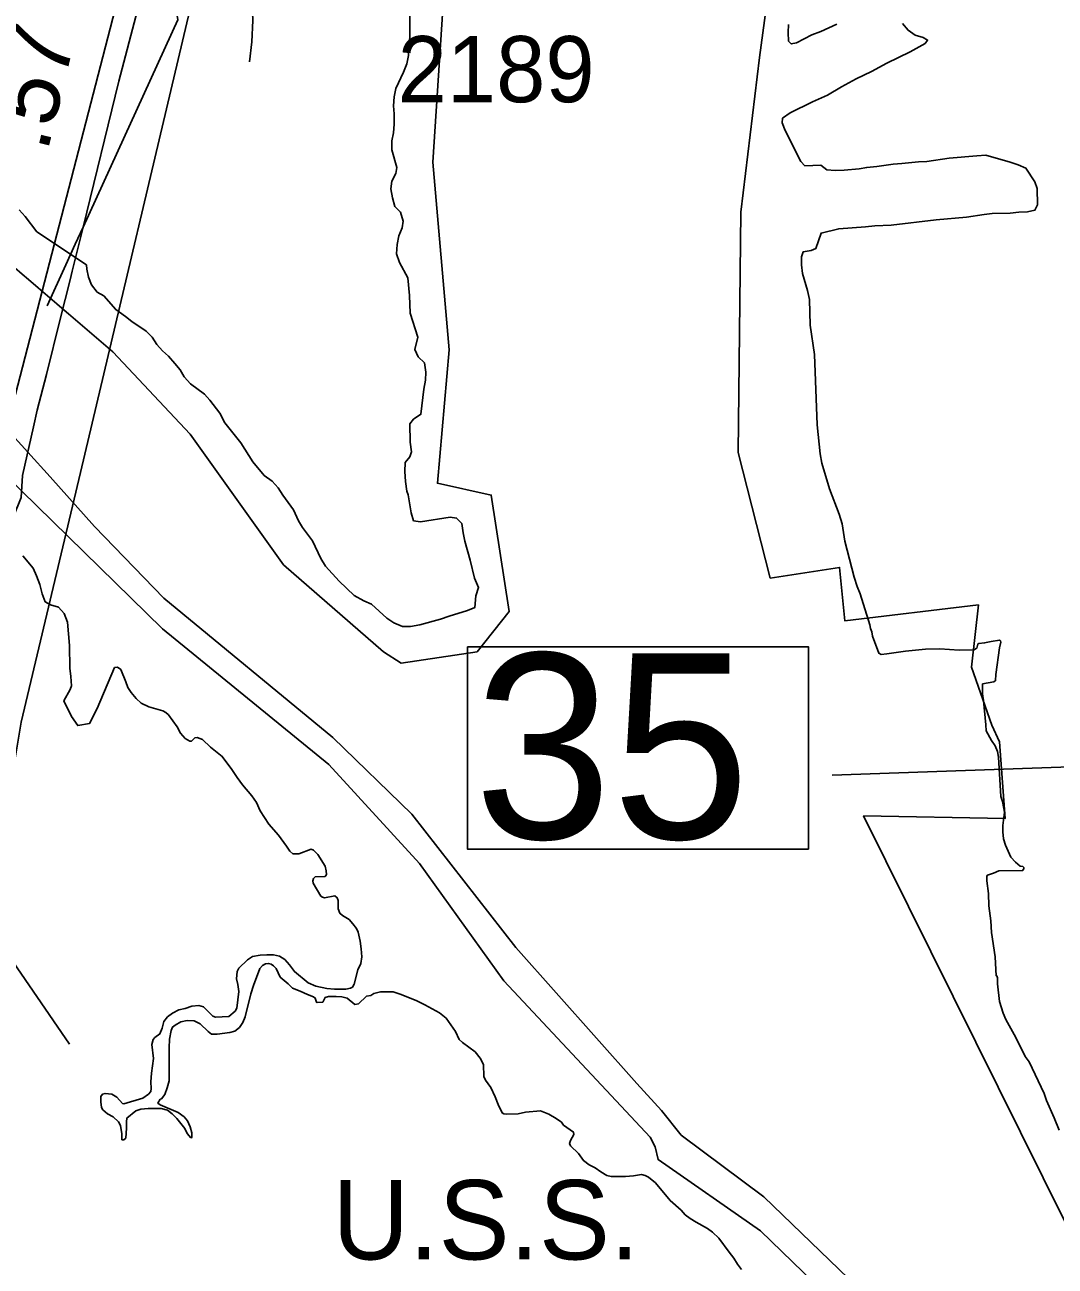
# Model space of a CAD drawing. Extents: x 2290055 to 2389491, y 66597 to 237875.
# Drawn here: x 2315029 to 2316975, y 179152 to 181498 of the extents above; entities that cross this region are included whole.
import ezdxf

# ---------------------------------------------------------------- set-up
doc = ezdxf.new("R2010")
doc.units = 0
for name, color, linetype in [('Exist Boundary Political City Limit New', 7, 'Continuous'), ('Exist Boundary Political Urban Extension UEB', 7, 'Continuous'), ('Exist Cultural Educational Facility Middle Label', 7, 'Continuous'), ('Exist Hydrographic Buffer Line', 7, 'Continuous'), ('Exist Hydrographic River Shore', 7, 'Continuous'), ('Exist Road Primary US Attributed', 7, 'Continuous'), ('Exist Road Primary US Mileage Hundredths English Label', 7, 'Continuous'), ('Exist Road Primary US Structure Standard Bridge CELL', 7, 'Continuous'), ('Exist Road Primary US UnDivided 4 Lane Attributed', 7, 'Continuous'), ('Exist Road Secondary Structure Standard Bridge Number Label', 7, 'Continuous'), ('Exist Road Secondary Type 51 Attributed', 7, 'Continuous'), ('Exist Road Secondary Type 51 Number Label', 7, 'Continuous'), ('Map Preparation Boundary City Limit Buffer Line', 7, 'Continuous')]:
    doc.layers.add(name, color=color, linetype=linetype)

msp = doc.modelspace()

# ---------------------------------------------------------------- linework, layer by layer
at = {"layer": 'Exist Boundary Political City Limit New'}
msp.add_lwpolyline([(2317500.8, 176864.3), (2317531, 177066.2), (2317511, 177414.4), (2317551.2, 177434.5), (2317495.8, 177722.2), (2317475.5, 177964.4), (2317440.2, 178030), (2317384.8, 178322.7), (2317294, 178590.1), (2317248.8, 178721.3), (2316613.2, 180003), (2316880.5, 179998), (2316869.7, 180143), (2316855.2, 180174.6), (2316817.2, 180283.9), (2316830, 180401.7), (2316577.8, 180371.4), (2316567.8, 180472.3), (2316436.8, 180452.2), (2316376, 180689.3), (2316381.2, 181143.5), (2316416.5, 181436.2), (2316467, 181809.6)], dxfattribs=at)
at = {"layer": 'Exist Boundary Political Urban Extension UEB'}
for p, q in [((2315139.4, 181115.3), (2315124.7, 181083.3)), ((2315124.7, 181083.3), (2315106.9, 181044.4)), ((2315106.9, 181044.4), (2315071.3, 180966.5))]:
    msp.add_line(p, q, dxfattribs=at)
msp.add_lwpolyline([(2315283.4, 181732.3), (2315318.3, 181506.8), (2315139.4, 181115.3)], dxfattribs=at)
at = {"layer": 'Exist Hydrographic Buffer Line'}
for points in [[(2314948.2, 181091.6), (2315195.3, 180879.7), (2315341.4, 180724.3), (2315518, 180477.6), (2315706.7, 180313.1), (2315740.2, 180291.8), (2315883.3, 180313.1), (2315944.2, 180389.3), (2315910.2, 180609.2), (2315808.4, 180631.3), (2315830.5, 180883.8), (2315799.5, 181238.1), (2315834.9, 181778.5)], [(2315707.5, 178685.8), (2315705.5, 178715.4), (2316499.8, 178809.5), (2316520.8, 178815), (2316539.6, 178823.9), (2316556.8, 178835.9), (2316663.3, 178966.7), (2316672, 178990.9), (2316673.7, 179023.8), (2316653, 179058.4), (2316620.1, 179094.7), (2316424.8, 179283.2), (2316268.9, 179399.4), (2316231.6, 179446), (2316185, 179497.4), (2315956.4, 179754.1), (2315760.4, 180006.2), (2315611.1, 180150.9), (2315291.6, 180414.6), (2315161, 180550), (2315077, 180643.3), (2314993, 180736.7)], [(2316639.2, 179005), (2316418.4, 179218.9), (2316225.2, 179353.4), (2316219.7, 179377.4), (2316210, 179395.8), (2315933.8, 179691.4), (2315774.3, 179912.7), (2315603.3, 180100), (2315289.6, 180356.3), (2314992.6, 180646.6)]]:
    msp.add_lwpolyline(points, dxfattribs=at)
at = {"layer": 'Exist Hydrographic River Shore'}
for points in [[(2315756.5, 181562.7), (2315756.2, 181476), (2315754, 181439.7), (2315750.5, 181423.8), (2315744.2, 181408.4), (2315730, 181377.6), (2315726.5, 181361.9), (2315725.5, 181344.9), (2315726.7, 181329.2), (2315727, 181310.1), (2315725.5, 181293.6), (2315722.5, 181278.6), (2315722.5, 181261.7), (2315731.5, 181227.8), (2315730, 181217), (2315722.2, 181202.5), (2315720.7, 181187.5), (2315723.7, 181170.5), (2315727.7, 181154.7), (2315739, 181143.4), (2315744, 181126.8), (2315741.7, 181114.3), (2315735.7, 181099.1), (2315732.2, 181082.7), (2315731.2, 181065.1), (2315736.7, 181048.4), (2315752.5, 181019.3), (2315756, 180986.3), (2315757.2, 180952.7), (2315771.5, 180907.6), (2315765.5, 180884.4), (2315772, 180870.1), (2315784.2, 180858.7), (2315786.5, 180841.5), (2315786, 180826.3), (2315783, 180809.3), (2315777.2, 180761.9), (2315763.5, 180752.7), (2315756.5, 180744), (2315757, 180708.9), (2315759.2, 180690.8), (2315756.2, 180681.1), (2315747.7, 180670.9), (2315747, 180653.7), (2315748, 180634.6), (2315750.7, 180616.8), (2315753.2, 180609.6), (2315759, 180575.5), (2315763.2, 180560.5)], [(2316686.5, 181500.1), (2316697, 181487.4), (2316710.5, 181477.9), (2316725.5, 181474), (2316734, 181468.8), (2316729.5, 181462.4), (2316701, 181446.9), (2316657, 181425.4), (2316628.2, 181409.5), (2316599, 181395.9), (2316571.5, 181380.7), (2316545, 181364.9), (2316516.7, 181352.3), (2316474.5, 181331.3), (2316460, 181321.2)], [(2316471.2, 181498.5), (2316470.5, 181483.1), (2316471.2, 181467.1), (2316476.5, 181461.7), (2316486.5, 181463.9), (2316515.2, 181478.8), (2316532.7, 181485.1), (2316562.5, 181498.8)], [(2316460, 181321.2), (2316459.2, 181312.6), (2316465.2, 181298.3), (2316494.7, 181239.4), (2316502, 181231.5), (2316532.5, 181232.4), (2316543.5, 181223.8), (2316559.2, 181222.4), (2316576.7, 181223), (2316604.5, 181225.4), (2316619.2, 181228.3), (2316638, 181230.1), (2316669, 181234.4), (2316685.5, 181235.4), (2316716.7, 181238.8), (2316732.5, 181239.4), (2316774.5, 181245.6), (2316826.7, 181250.4)], [(2316826.7, 181250.4), (2316844.2, 181251.3), (2316889.7, 181237.9), (2316904.7, 181233), (2316919.5, 181226.7), (2316936.5, 181201.2), (2316941.2, 181188.6), (2316941.7, 181157.7), (2316936.7, 181147.2), (2316922.5, 181144.5), (2316906, 181143.8), (2316890.2, 181142.1), (2316856.2, 181141), (2316841, 181139.5), (2316807.5, 181134.4), (2316750, 181129.3), (2316665, 181119.4), (2316634.2, 181117.9), (2316616.7, 181115.8), (2316566.2, 181112.4), (2316533, 181104), (2316523, 181075.1), (2316514.2, 181071.5)], [(2315763.2, 180560.5), (2315776.2, 180558.5), (2315832.2, 180567.3), (2315844.5, 180565.6), (2315854.5, 180555.4), (2315857, 180537.8), (2315860.2, 180522.2), (2315870.5, 180485.9), (2315878.5, 180451.8), (2315886.2, 180434.4), (2315881.2, 180418.7), (2315879, 180396.6), (2315865.5, 180390.9), (2315830.7, 180380.4), (2315814.5, 180374.5), (2315775.2, 180364.1), (2315757.7, 180361), (2315742.5, 180361), (2315726.2, 180367.8), (2315713.2, 180376.5), (2315683.7, 180402.8), (2315669.2, 180409.5), (2315651.5, 180419.3), (2315623, 180446.4), (2315597, 180474.9), (2315588.2, 180489.4), (2315572.5, 180522.5), (2315553.7, 180547.7), (2315546, 180560.5), (2315536.5, 180581.1), (2315516.5, 180608.8), (2315507.7, 180623.1), (2315496.5, 180635.5), (2315481.5, 180646), (2315460, 180672.1), (2315437.5, 180707.6), (2315407.2, 180745.5), (2315397.7, 180763.6), (2315378.5, 180788.3), (2315368.5, 180799.5), (2315342.2, 180819.3), (2315330.2, 180832.7), (2315322.5, 180845.9), (2315312.7, 180857.8), (2315300.7, 180871.5), (2315289.2, 180881.4), (2315278.7, 180893.9), (2315270, 180907.2), (2315258.7, 180918.7), (2315231.5, 180936.9), (2315219.5, 180946.6), (2315201, 180959.7), (2315178.7, 180985.3), (2315165.7, 180992.8), (2315155.5, 181006.4), (2315149.7, 181021), (2315146.5, 181035.8), (2315145.7, 181044.1), (2315052.2, 181106.3), (2315030.2, 181135.3), (2315018.5, 181148.4)], [(2316578, 180521.8), (2316572.5, 180554.8), (2316567.2, 180572.9), (2316548.5, 180621), (2316534.2, 180669.4), (2316531.2, 180686.8), (2316525.5, 180741.7), (2316520.5, 180874.7), (2316512.5, 180930.4), (2316511.2, 180978.7), (2316507.5, 180995.4), (2316498, 181027.9), (2316496.2, 181043.9), (2316496, 181059.3), (2316499.2, 181068.8), (2316514.2, 181071.5)], [(2316982.5, 179409.1), (2316973, 179432.6), (2316958.5, 179465.1), (2316954, 179478.1), (2316925.5, 179537.9), (2316918.2, 179548), (2316900.7, 179584.1), (2316882, 179618.2), (2316876.5, 179630), (2316869.7, 179652.1), (2316866, 179685.6), (2316865.7, 179696.8), (2316865, 179700.4), (2316863.7, 179700.6), (2316861.7, 179736.3), (2316854.5, 179782.7), (2316853.2, 179804.4), (2316849.5, 179832.8), (2316848.7, 179856.5), (2316846, 179880.1), (2316845.7, 179888.8), (2316847, 179890.7), (2316858.5, 179894.5), (2316868.2, 179898.9), (2316913.2, 179899.5), (2316916, 179903), (2316915.7, 179905.5), (2316914, 179907.1), (2316908.7, 179907.8), (2316900, 179915.5), (2316891, 179925.2), (2316881, 179947.9), (2316877.5, 179959.8), (2316876, 179972.8), (2316876.2, 179984.7), (2316879.5, 180010), (2316875.5, 180029.9), (2316872.5, 180039.3), (2316868, 180113.6), (2316865.7, 180124.3), (2316861.5, 180135.4), (2316854.7, 180145.4), (2316844.7, 180163.7), (2316844.2, 180175.2), (2316839.7, 180220.9), (2316837.5, 180233.7), (2316837.7, 180252.4), (2316859, 180256.1), (2316862.5, 180258.5), (2316863, 180270.3), (2316869.7, 180320.5), (2316872, 180331.1), (2316871.7, 180333.5), (2316869.5, 180334.9), (2316854.2, 180332.7), (2316841.5, 180329.7), (2316830.7, 180328.5), (2316828.7, 180327.7), (2316827, 180319.9), (2316821.5, 180316.6), (2316793.5, 180316.1), (2316757, 180318.5), (2316730, 180317.9), (2316692.2, 180314.4), (2316657, 180309), (2316646.2, 180308.1), (2316641.7, 180310.3), (2316630, 180342.7), (2316628.5, 180350.8), (2316626, 180357.3), (2316624.7, 180363.7), (2316606.5, 180422.2), (2316601, 180436.4), (2316595.5, 180454), (2316578, 180521.8)], [(2315116.5, 180266.1), (2315114.2, 180281.8), (2315114, 180324.6), (2315109.7, 180368.7), (2315103.5, 180385.5), (2315092.7, 180397.1), (2315078, 180401.9), (2315067.5, 180407.6), (2315062.2, 180422.5), (2315058, 180440.4), (2315051.7, 180456.6), (2315045, 180471.2), (2315025.5, 180494.4)], [(2315357.7, 179644.6), (2315367, 179642.3), (2315384.5, 179624.2), (2315389.5, 179622.7), (2315414.5, 179623.9), (2315426.5, 179634.1), (2315429.7, 179639.4), (2315433.7, 179670.8), (2315431.7, 179684.4), (2315429, 179694.8), (2315430.5, 179709), (2315433.5, 179715.1), (2315450, 179730.8), (2315459.2, 179737), (2315474, 179739.5), (2315486.5, 179740.2), (2315498.7, 179740.4), (2315510, 179738.1), (2315520.2, 179731.5), (2315529.2, 179721.4), (2315538.5, 179708.6), (2315564.5, 179687.6), (2315579, 179680.9), (2315599.7, 179676.7), (2315614, 179675.4), (2315635.2, 179675.5), (2315644.5, 179677.1), (2315648.2, 179679.5), (2315651, 179684.8), (2315658.2, 179712), (2315663.5, 179724), (2315665.5, 179736.8), (2315664.5, 179751.8), (2315662.5, 179766.5), (2315658.5, 179783.4), (2315655.7, 179790.4), (2315649, 179799.2), (2315641.5, 179807), (2315629, 179814.8), (2315624, 179818.9), (2315621.2, 179827.5), (2315620.7, 179843.3), (2315619, 179848.3), (2315614.7, 179851.7), (2315595.2, 179848.1), (2315591.5, 179849.1), (2315588.2, 179851.5), (2315574, 179875.8), (2315573.2, 179880.1), (2315574.2, 179884.5), (2315577.5, 179887.5), (2315596.2, 179888.6), (2315598.7, 179892.1), (2315598.5, 179899), (2315596.5, 179907.8), (2315582.5, 179930), (2315574.2, 179938), (2315570, 179939.8), (2315546.7, 179930.9), (2315535.7, 179931.1), (2315529.5, 179936.3), (2315523.7, 179945.8), (2315508.2, 179966.7), (2315490, 179987.3), (2315474, 180012.3), (2315466.7, 180028.5), (2315457.7, 180041), (2315440.5, 180061.7), (2315430.2, 180075.5), (2315420.5, 180090.7), (2315402.2, 180115.2), (2315380, 180132.9), (2315365, 180147.1), (2315355, 180150.8), (2315350.2, 180150.3), (2315344, 180144.3), (2315340.7, 180143.8), (2315332, 180149.3), (2315323.2, 180159.1), (2315316.7, 180171), (2315300.5, 180194), (2315295.7, 180198.5), (2315290.2, 180201.6), (2315263.2, 180209.2), (2315249.2, 180215.9), (2315239.7, 180224.7), (2315230, 180235.8), (2315223.7, 180245.5), (2315220.2, 180256.5), (2315210.5, 180279.4), (2315204.5, 180284), (2315198.7, 180283.2), (2315165.7, 180205.9), (2315151.5, 180177.5), (2315129.2, 180173.7), (2315117.2, 180190.8), (2315103.2, 180220.6), (2315115, 180241.5), (2315117.2, 180248.8), (2315116.5, 180266.1)], [(2315592, 179650.9), (2315581.5, 179650.1), (2315580, 179650.9), (2315577.5, 179658.7), (2315574.5, 179661.3), (2315563.2, 179665.2), (2315549, 179672), (2315534.7, 179677.6), (2315526.5, 179685.8), (2315511.7, 179698.4), (2315503.7, 179714.7), (2315499, 179719.7), (2315494.5, 179722.7), (2315489.5, 179724.1), (2315483.5, 179723.3), (2315478, 179720.5), (2315473.2, 179714.4), (2315461, 179682.7), (2315456, 179666.7), (2315445.2, 179623.2), (2315441.2, 179612.6), (2315435, 179603.1), (2315425.7, 179596.2), (2315416.7, 179593.5), (2315392.7, 179590.2), (2315382, 179590.5), (2315375.7, 179595.2), (2315360.2, 179609.8), (2315349, 179615.8), (2315336.2, 179616.6), (2315324, 179613.8), (2315313, 179607.7), (2315308.5, 179603.7), (2315305.5, 179597.1), (2315302.5, 179581.1), (2315301.7, 179564.7), (2315301.7, 179502.4), (2315298.2, 179488.8), (2315294, 179476.6), (2315287.7, 179468.5), (2315285, 179467.5), (2315280.2, 179460.1), (2315285.2, 179456.7), (2315318.7, 179442.7), (2315330.2, 179434.3), (2315336.5, 179426.9), (2315341.5, 179415.4), (2315345, 179403.9), (2315344.5, 179395), (2315343, 179394.8), (2315336.2, 179403), (2315331.5, 179412.1), (2315316.5, 179431.2), (2315307.5, 179440.2), (2315298.7, 179447.1), (2315287, 179450.2), (2315262, 179450.3), (2315248.7, 179448.8), (2315239, 179445.7), (2315222, 179432), (2315221.2, 179424.9), (2315221.5, 179412.9), (2315220, 179394), (2315216.5, 179390.6), (2315212.7, 179391.1), (2315212.5, 179402.3), (2315210, 179418), (2315206.5, 179424.5), (2315196, 179434.5), (2315185.7, 179440), (2315176.5, 179447.6), (2315174, 179452.1), (2315172.7, 179462.3), (2315172.7, 179472.9), (2315176, 179476.9), (2315181, 179478.4), (2315193.5, 179477), (2315203, 179471.4), (2315213.5, 179459.5), (2315216.5, 179458.8), (2315252, 179469.8), (2315262.7, 179477.1), (2315267, 179482.2), (2315268, 179487.6), (2315267.5, 179500.7), (2315268.5, 179516.6), (2315272.2, 179544.5), (2315269.2, 179570.7), (2315271.7, 179580.6), (2315275, 179584), (2315284.2, 179591), (2315288.5, 179601.8), (2315292, 179614.6), (2315298.5, 179623.1), (2315308.2, 179630.3), (2315320.2, 179636.2), (2315332, 179639.2), (2315344.5, 179643.5), (2315357.7, 179644.6)], [(2316201, 179323.7), (2316193.5, 179325.2), (2316178.5, 179322.7), (2316163.5, 179321.5), (2316136.2, 179321.7), (2316128.5, 179323.6), (2316116.7, 179330.2), (2316106, 179338.1), (2316094.7, 179343.6), (2316084, 179351.7), (2316075, 179365.1), (2316059.5, 179379.2), (2316058, 179384), (2316059.5, 179389.7), (2316066, 179400.7), (2316065.2, 179405.4), (2316046.5, 179418.8), (2316042.7, 179423.9), (2316032.5, 179431.2), (2316018.5, 179439.5), (2316003, 179445.8), (2315974.5, 179442.8), (2315961, 179440), (2315938.5, 179439.6), (2315933.7, 179440), (2315930.7, 179441.6), (2315923.2, 179457.3), (2315917.5, 179472.2), (2315909.5, 179489.7), (2315899, 179503.7), (2315896, 179510.6), (2315895.5, 179533), (2315889.2, 179545.2), (2315879.7, 179556.8), (2315855.5, 179574.7), (2315849.5, 179580.3), (2315842.5, 179595.4), (2315825, 179620.4), (2315812.5, 179631), (2315784.7, 179646), (2315768.2, 179653.8), (2315738, 179666), (2315725, 179670.2), (2315700.7, 179670.2), (2315688.5, 179667.2), (2315682.5, 179663.8), (2315674.2, 179662.1), (2315659.5, 179648), (2315652.7, 179646.8), (2315638.2, 179658.6), (2315628.2, 179661), (2315617.5, 179661.9), (2315603, 179661.7), (2315596.2, 179659.6), (2315592, 179650.9)], [(2316382.5, 179146), (2316375.2, 179155.6), (2316368.2, 179167.5), (2316359, 179178.8), (2316339.7, 179204.9), (2316328, 179216.2), (2316318.7, 179223.3), (2316297, 179235), (2316285.5, 179242.1), (2316276.5, 179249.2), (2316268.5, 179257.6), (2316248.2, 179276.2), (2316220, 179309.7), (2316207.2, 179320.1), (2316201, 179323.7)]]:
    msp.add_lwpolyline(points, dxfattribs=at)
at = {"layer": 'Exist Road Primary US Attributed'}
msp.add_lwpolyline([(2314811.7, 178747.2), (2314847.9, 178990), (2314859, 179259.7), (2314851, 179369.3), (2314854.1, 179668.5), (2314896, 179969.4), (2314909.5, 180112.5), (2314940.7, 180260), (2314972, 180407.5), (2315007.8, 180568.5), (2315022.6, 180604.5), (2315025, 180646), (2315045.5, 180738.2), (2315052.5, 180769.7), (2315070.3, 180837.2)], dxfattribs=at)
at = {"layer": 'Exist Road Primary US Structure Standard Bridge CELL'}
msp.add_line((2314958.1, 179798.1), (2315113.6, 179571.4), dxfattribs=at)
msp.add_lwpolyline([(2314789.5, 179807.9), (2314958.1, 179798.1), (2315022.4, 180180.2), (2315134.6, 180651.8), (2315348.8, 181560.7), (2315385.7, 181891.1), (2315237.7, 181890.7), (2315217.9, 181598.2), (2314955.9, 180585.9), (2314853.8, 180186.6), (2314823.4, 179980)], close=True, dxfattribs=at)
at = {"layer": 'Exist Road Primary US UnDivided 4 Lane Attributed'}
msp.add_lwpolyline([(2315070.3, 180837.2), (2315096.1, 180941.2), (2315115, 181015.6), (2315119, 181032.1), (2315130.2, 181077.8), (2315139.4, 181115.3), (2315206.6, 181391.1), (2315242.4, 181525.2), (2315269.2, 181632.5), (2315283.4, 181732.3), (2315287.1, 181757.7), (2315291.5, 181838.2), (2315296, 181909.7), (2315291.5, 182034.9), (2315291.5, 182142.2), (2315278.9, 182237.1), (2315267.6, 182363.8), (2315241.1, 182562.8), (2315228.6, 182652.1)], dxfattribs=at)
at = {"layer": 'Exist Road Secondary Structure Standard Bridge Number Label'}
msp.add_lwpolyline([(2318138.5, 180878.8), (2317687, 180119.4), (2316554.1, 180079.9)], dxfattribs=at)
msp.add_lwpolyline([(2315865, 180322.5), (2316509.1, 180322.5), (2316509.1, 179940.1), (2315865, 179940.1)], close=True, dxfattribs=at)
at = {"layer": 'Exist Road Secondary Type 51 Attributed'}
msp.add_lwpolyline([(2315408.2, 182694.2), (2315433.2, 182306.7), (2315451, 181982.7), (2315453.3, 181658.7), (2315460, 181506), (2315457.7, 181465.8), (2315453.3, 181427.8)], dxfattribs=at)
at = {"layer": 'Map Preparation Boundary City Limit Buffer Line'}
msp.add_lwpolyline([(2317500.8, 176864.3), (2317531, 177066.2), (2317511, 177414.4), (2317551.2, 177434.5), (2317495.8, 177722.2), (2317475.5, 177964.4), (2317440.2, 178030), (2317384.8, 178322.7), (2317294, 178590.1), (2317248.8, 178721.3), (2316613.2, 180003), (2316880.5, 179998), (2316869.7, 180143), (2316855.2, 180174.6), (2316817.2, 180283.9), (2316830, 180401.7), (2316577.8, 180371.4), (2316567.8, 180472.3), (2316436.8, 180452.2), (2316376, 180689.3), (2316381.2, 181143.5), (2316416.5, 181436.2), (2316467, 181809.6)], dxfattribs=at)

# ---------------------------------------------------------------- texts
at = {"layer": 'Exist Cultural Educational Facility Middle Label'}
msp.add_text('U.S.S.', height=150, dxfattribs=at).set_placement((2315610.1, 179164.8))
at = {"layer": 'Exist Road Primary US Mileage Hundredths English Label'}
msp.add_text('.57', height=125, rotation=76.291, dxfattribs=at).set_placement((2315071.7, 181255))
at = {"layer": 'Exist Road Secondary Structure Standard Bridge Number Label'}
msp.add_text('35', height=350, dxfattribs=at).set_placement((2315877.5, 179959.9))
at = {"layer": 'Exist Road Secondary Type 51 Number Label'}
msp.add_text('2189', height=125, dxfattribs=at).set_placement((2315733.4, 181351.4))

doc.saveas('drawing.dxf')
